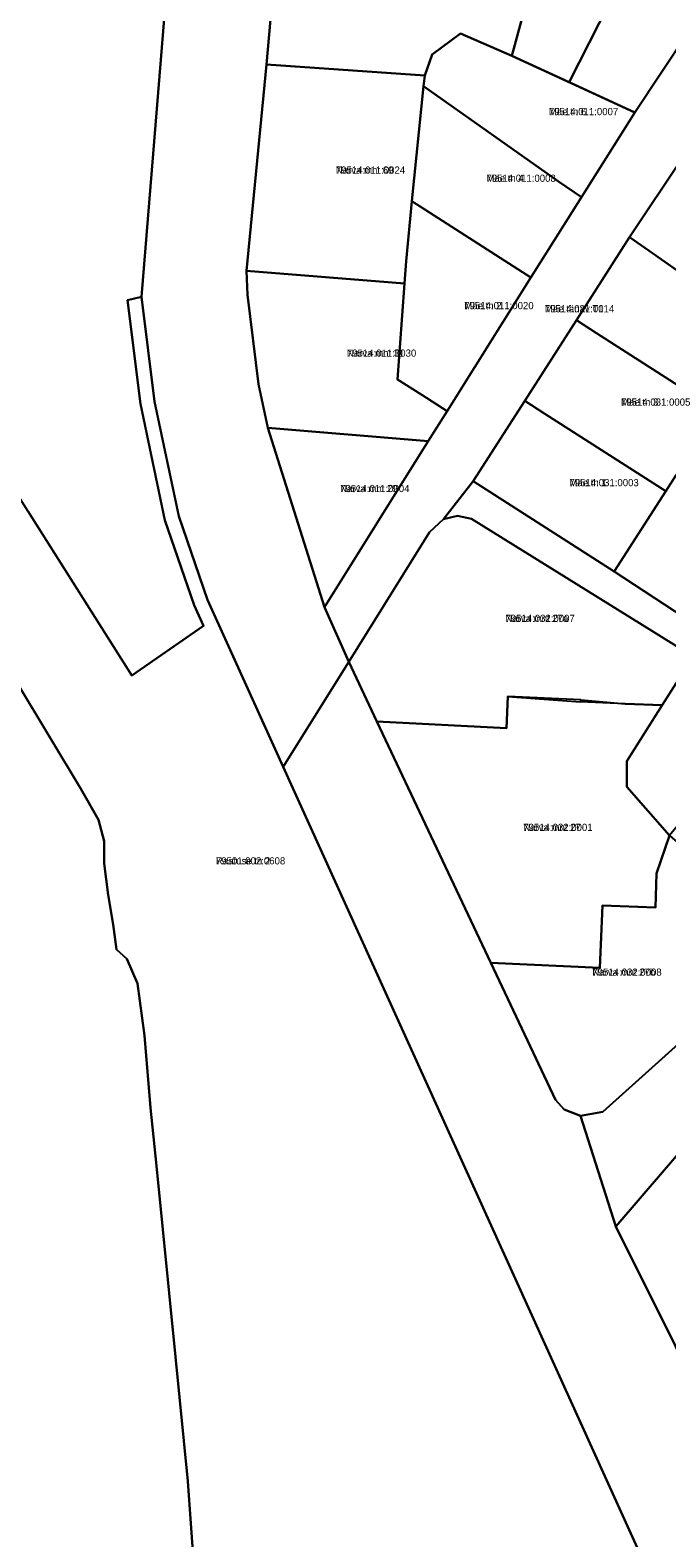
# Model space of a CAD drawing. Extents: x 643847 to 663718, y 6468443 to 6482775.
# Drawn here: x 659393.1 to 659526.2, y 6474580.3 to 6474895.5 of the extents above; entities that cross this region are included whole.
import ezdxf

# ---------------------------------------------------------------- set-up
doc = ezdxf.new("R2010")
doc.units = 0
for name, color, linetype in [('L_AADRESS', 7, 'Continuous'), ('PIIR', 7, 'Continuous'), ('TUNNUS', 7, 'Continuous')]:
    doc.layers.add(name, color=color, linetype=linetype)

msp = doc.modelspace()

# ---------------------------------------------------------------- linework, layer by layer
at = {"layer": 'PIIR'}
for points in [[(659451.92, 6474994.2), (659467.88, 6474992.62), (659484.46, 6475004.37), (659506.17, 6474997.23), (659499.19, 6474976.12), (659516.56, 6474966.11), (659510.22, 6474956.04), (659517.38, 6474951.73), (659507.57, 6474935.22), (659503.25, 6474924.66), (659503.11, 6474924.3), (659493.79, 6474890.21), (659483.1, 6474894.87), (659477.2, 6474890.43), (659475.65, 6474886.06), (659442.56, 6474888.36)], [(659366.74, 6474977.37), (659381.33, 6474993.75), (659390.78, 6474991.66), (659422.39, 6474980.06), (659424.73, 6474976.89), (659418.65, 6474903.74), (659421.49, 6474902.21), (659416.43, 6474839.79), (659413.49, 6474839.1), (659416.16, 6474817.42), (659421.3, 6474793.11), (659427.42, 6474775.32), (659429.38, 6474771), (659414.35, 6474760.63), (659392.72, 6474794.88), (659371.06, 6474829.14), (659318.99, 6474906.09), (659342.17, 6474942.04), (659352.47, 6474957.36), (659360.08, 6474968.66)], [(659503.11, 6474924.3), (659503.25, 6474924.66), (659520.36, 6474913.36), (659505.8, 6474884.68), (659493.79, 6474890.21)], [(659535.9, 6474903.08), (659519.57, 6474878.34), (659505.8, 6474884.68), (659520.36, 6474913.36)], [(659496.53, 6474818.06), (659485.74, 6474801.22), (659479.53, 6474793.3), (659476.62, 6474790.6), (659459.72, 6474763.5), (659454.64, 6474774.92), (659476.35, 6474809.6), (659480.3, 6474815.91), (659497.8, 6474843.86), (659508.36, 6474860.66), (659519.57, 6474878.34), (659535.9, 6474903.08), (659546.81, 6474895.47), (659535.28, 6474877.46), (659532.4, 6474873.15), (659529.52, 6474868.88), (659518.45, 6474852.28), (659507.31, 6474834.9)], [(659508.36, 6474860.66), (659503.58, 6474863.9), (659475.35, 6474883.83), (659475.65, 6474886.06), (659477.2, 6474890.43), (659483.1, 6474894.87), (659493.79, 6474890.21), (659519.57, 6474878.34)], [(659442.56, 6474888.36), (659475.65, 6474886.06), (659475.35, 6474883.83), (659472.95, 6474859.8), (659471.7, 6474847.26), (659471.37, 6474842.58), (659438.38, 6474845.23)], [(659497.8, 6474843.86), (659472.95, 6474859.8), (659475.35, 6474883.83), (659503.58, 6474863.9), (659508.36, 6474860.66)], [(659529.52, 6474868.88), (659533.32, 6474866.21), (659557.89, 6474848.95), (659547.12, 6474832.13), (659522.54, 6474849.4), (659518.45, 6474852.28)], [(659480.3, 6474815.91), (659475, 6474819.31), (659469.95, 6474822.54), (659471.37, 6474842.58), (659471.7, 6474847.26), (659472.95, 6474859.8), (659497.8, 6474843.86)], [(659518.45, 6474852.28), (659522.54, 6474849.4), (659547.12, 6474832.13), (659542.71, 6474825.27), (659536.78, 6474816.01), (659511.52, 6474832.2), (659507.31, 6474834.9)], [(659442.78, 6474812.39), (659440.85, 6474821.55), (659438.53, 6474840.21), (659438.38, 6474845.23), (659471.37, 6474842.58), (659469.95, 6474822.54), (659475, 6474819.31), (659480.3, 6474815.91), (659476.35, 6474809.6)], [(659507.31, 6474834.9), (659511.52, 6474832.2), (659536.78, 6474816.01), (659528.09, 6474802.44), (659525.99, 6474799.17), (659500.73, 6474815.36), (659496.53, 6474818.06)], [(659496.53, 6474818.06), (659500.73, 6474815.36), (659525.99, 6474799.17), (659515.2, 6474782.34), (659485.74, 6474801.22)], [(659442.78, 6474812.39), (659476.35, 6474809.6), (659454.64, 6474774.92)], [(659531.7, 6474764.58), (659485.39, 6474793.38), (659482.47, 6474794.02), (659479.53, 6474793.3), (659485.74, 6474801.22), (659515.2, 6474782.34), (659536.28, 6474768.6), (659549.12, 6474788.75), (659557.65, 6474802.13), (659559.42, 6474803.52), (659569.71, 6474808.19), (659580.22, 6474808.43), (659589.43, 6474803.87), (659589.46, 6474803.81), (659590.39, 6474802.69), (659596.72, 6474797.63), (659597.14, 6474795.54), (659614.09, 6474782.7), (659609.94, 6474778.24), (659587.1, 6474798.16), (659571.22, 6474779.56), (659555.84, 6474761.73), (659548.83, 6474753.55)], [(659536.28, 6474768.6), (659515.2, 6474782.34), (659525.99, 6474799.17), (659528.09, 6474802.44), (659549.12, 6474788.75)], [(659459.72, 6474763.5), (659476.62, 6474790.6), (659479.53, 6474793.3), (659482.47, 6474794.02), (659485.39, 6474793.38), (659531.7, 6474764.58), (659525.27, 6474754.41), (659517.53, 6474754.73), (659508.2, 6474755.11), (659508.22, 6474755.55), (659492.96, 6474756.24), (659492.68, 6474749.65), (659465.63, 6474751.03)], [(659548.83, 6474753.55), (659540.21, 6474743.51), (659526.78, 6474727.18), (659517.86, 6474737.37), (659517.9, 6474742.73), (659525.27, 6474754.41), (659531.7, 6474764.58)], [(659465.63, 6474751.03), (659492.68, 6474749.65), (659492.96, 6474756.24), (659508.2, 6474755.11), (659508.22, 6474755.55), (659517.53, 6474754.73), (659525.27, 6474754.41), (659517.9, 6474742.73), (659517.86, 6474737.37), (659526.78, 6474727.18), (659524.06, 6474719.21), (659523.84, 6474712.09), (659512.75, 6474712.56), (659512.22, 6474699.5), (659489.42, 6474700.58)], [(659489.42, 6474700.58), (659512.22, 6474699.5), (659512.75, 6474712.56), (659523.84, 6474712.09), (659524.06, 6474719.21), (659526.78, 6474727.18), (659549.44, 6474707.47), (659544.56, 6474699.94), (659537.62, 6474706.32), (659531.2, 6474711.2), (659530.02, 6474684.83), (659512.88, 6474669.38), (659508.2, 6474668.54), (659504.73, 6474669.88), (659502.93, 6474671.92)], [(659515.55, 6474645.46), (659541.41, 6474675.53), (659563.4, 6474656.64), (659573.07, 6474637.98), (659577.91, 6474627.12), (659563.85, 6474607.61), (659562.96, 6474607.69), (659561.99, 6474593.81), (659540.42, 6474595.56)]]:
    msp.add_lwpolyline(points, close=True, dxfattribs=at)
for points in [[(659451.92, 6474994.2), (659442.56, 6474888.36), (659438.38, 6474845.23), (659438.53, 6474840.21), (659440.85, 6474821.55), (659442.78, 6474812.39), (659454.64, 6474774.92), (659459.72, 6474763.5), (659446.03, 6474741.55), (659430.22, 6474776.43), (659424.2, 6474793.92), (659419.13, 6474817.92), (659416.43, 6474839.79), (659421.49, 6474902.21)], [(659392.72, 6474794.88), (659414.35, 6474760.63), (659429.38, 6474771), (659427.42, 6474775.32), (659421.3, 6474793.11), (659416.16, 6474817.42), (659413.49, 6474839.1), (659416.43, 6474839.79), (659419.13, 6474817.92), (659424.2, 6474793.92), (659430.22, 6474776.43), (659446.03, 6474741.55), (659570.37, 6474467.39)], [(659570.37, 6474467.39), (659446.03, 6474741.55), (659459.72, 6474763.5), (659465.63, 6474751.03), (659489.42, 6474700.58), (659502.93, 6474671.92), (659504.73, 6474669.88), (659508.2, 6474668.54), (659515.55, 6474645.46), (659540.42, 6474595.56), (659546.26, 6474583.84), (659569.14, 6474548.74)], [(659428.21, 6474562.82), (659426.12, 6474592.18), (659423.53, 6474618.17), (659419.55, 6474658.11), (659418.27, 6474670.25), (659417.04, 6474685.36), (659415.58, 6474696.21), (659413.35, 6474701.39), (659411.15, 6474703.36), (659410.47, 6474708.54), (659409.46, 6474714.8), (659408.58, 6474721.31), (659408.63, 6474726.01), (659407.43, 6474730.48), (659403.7, 6474736.92), (659390.47, 6474758.98)], [(659390.47, 6474758.98), (659403.7, 6474736.92), (659407.43, 6474730.48), (659408.63, 6474726.01), (659408.58, 6474721.31), (659409.46, 6474714.8), (659410.47, 6474708.54), (659411.15, 6474703.36), (659413.35, 6474701.39), (659415.58, 6474696.21), (659417.04, 6474685.36), (659418.27, 6474670.25), (659419.55, 6474658.11), (659423.53, 6474618.17), (659426.12, 6474592.18), (659428.21, 6474562.82)], [(659541.41, 6474675.53), (659515.55, 6474645.46), (659508.2, 6474668.54), (659512.88, 6474669.38), (659530.02, 6474684.83)]]:
    msp.add_lwpolyline(points, dxfattribs=at)

# ---------------------------------------------------------------- texts
at = {"layer": 'L_AADRESS'}
for s, p in [('Mäe tn 6', (659501.57, 6474877.77)), ('Narva mnt 69', (659457.02, 6474865.54)), ('Mäe tn 4', (659488.51, 6474863.84)), ('Mäe tn 2', (659483.88, 6474837.21)), ('Mäe tänav T1', (659500.73, 6474836.56)), ('Narva mnt 31', (659459.34, 6474827.28)), ('Mäe tn 3', (659516.65, 6474817.04)), ('Narva mnt 29', (659457.92, 6474798.97)), ('Mäe tn 1', (659505.86, 6474800.2)), ('Narva mnt 27a', (659492.48, 6474771.83)), ('Narva mnt 27', (659496.21, 6474728.13)), ('Raatuse tn 2', (659431.95, 6474721.13)), ('Narva mnt 27b', (659510.65, 6474697.86))]:
    msp.add_text(s, height=1.5, dxfattribs=at).set_placement(p)
at = {"layer": 'TUNNUS'}
for s, p in [('79514:011:0007', (659501.57, 6474877.77)), ('79514:011:0024', (659457.02, 6474865.54)), ('79514:011:0008', (659488.51, 6474863.84)), ('79514:011:0020', (659483.88, 6474837.21)), ('79514:031:0014', (659500.73, 6474836.56)), ('79514:011:0030', (659459.34, 6474827.28)), ('79514:031:0005', (659516.65, 6474817.04)), ('79514:011:0004', (659457.92, 6474798.97)), ('79514:031:0003', (659505.86, 6474800.2)), ('79514:032:0007', (659492.48, 6474771.83)), ('79514:032:0001', (659496.21, 6474728.13)), ('79501:002:0608', (659431.95, 6474721.13)), ('79514:032:0008', (659510.65, 6474697.86))]:
    msp.add_text(s, height=1.5, dxfattribs=at).set_placement(p)

doc.saveas('drawing.dxf')
